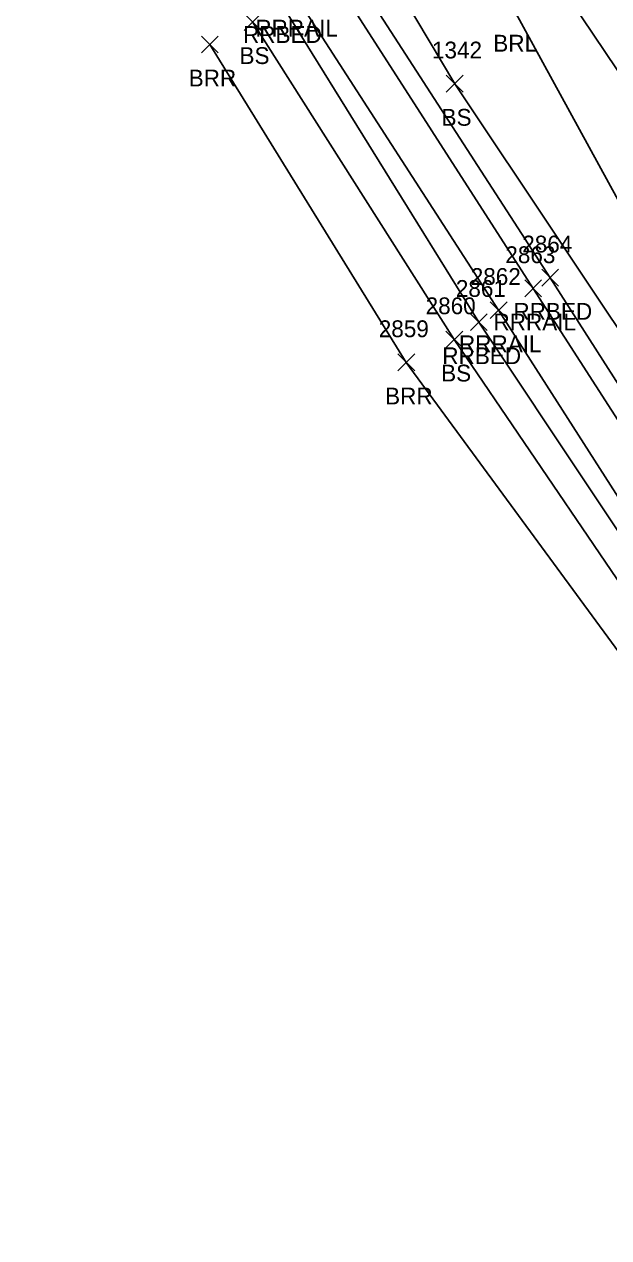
# Model space of a CAD drawing. Extents: x 1505656 to 1508446, y 700805 to 703031.
# Drawn here: x 1506055.9 to 1506125.3, y 702273.3 to 702417.6 of the extents above; entities that cross this region are included whole.
import ezdxf

# ---------------------------------------------------------------- set-up
doc = ezdxf.new("R2010")
doc.units = 0
for name, color, linetype in [('L_A', 7, 'Continuous'), ('L_I', 7, 'Continuous'), ('L_TIC', 7, 'Continuous'), ('LABL', 7, 'Continuous'), ('LELB', 7, 'Continuous'), ('R_A', 7, 'Continuous'), ('R_I', 7, 'Continuous'), ('R_TIC', 7, 'Continuous'), ('RR', 7, 'Continuous'), ('RRB', 7, 'Continuous')]:
    doc.layers.add(name, color=color, linetype=linetype)

msp = doc.modelspace()

# ---------------------------------------------------------------- linework, layer by layer
at = {"layer": 'L_TIC'}
for points in [[(1506082.02, 702416.83), (1506084.02, 702418.83)], [(1506084.02, 702416.83), (1506082.02, 702418.83)], [(1506076.93, 702414.16), (1506078.93, 702416.16)], [(1506078.93, 702414.16), (1506076.93, 702416.16)], [(1506106.03, 702409.49), (1506108.03, 702411.49)], [(1506108.03, 702409.49), (1506106.03, 702411.49)], [(1506105.98, 702379.08), (1506107.98, 702381.08)], [(1506107.98, 702379.08), (1506105.98, 702381.08)], [(1506100.28, 702376.35), (1506102.28, 702378.35)], [(1506102.28, 702376.35), (1506100.28, 702378.35)]]:
    msp.add_lwpolyline(points, dxfattribs=at)
at = {"layer": 'LABL'}
for points in [[(1506097.89, 702451.48), (1506093.59, 702448.31), (1506114.07, 702419.3), (1506137.72, 702376.05), (1506165.52, 702335.14), (1506176.55, 702314.38), (1506188.56, 702296.46), (1506197.64, 702285.72), (1506210.24, 702262.45), (1506236.39, 702222.1), (1506262.97, 702180.71), (1506287.88, 702142.77), (1506318.3, 702098.36), (1506343.91, 702058.61), (1506370.15, 702020.94), (1506392.92, 701982.02), (1506408.75, 701957.63), (1506404.6, 701955.65), (1506415.57, 701943.72), (1506429.75, 701925.56), (1506437.71, 701917.37), (1506453.7, 701897.97), (1506473.58, 701870.51), (1506501.09, 701827)], [(1506097.89, 702451.48), (1506119.33, 702422.59), (1506147.14, 702381.23), (1506170.74, 702339.27), (1506181.05, 702317.33), (1506195.31, 702300.85), (1506204.63, 702289.22), (1506217.94, 702268), (1506249.76, 702230.45), (1506275.61, 702192.02), (1506301.13, 702151.48), (1506333.13, 702110.45), (1506362.68, 702074.77), (1506393.24, 702036.24), (1506419.01, 702002.4), (1506440.79, 701985.8), (1506459.2, 701943.61), (1506474.51, 701912.21), (1506491.96, 701880.66), (1506505.67, 701860.23), (1506521.4, 701845.88), (1506529.18, 701832.12), (1506516.38, 701828.81), (1506501.09, 701827)], [(1506077.93, 702415.16), (1506101.28, 702377.35), (1506130.25, 702337.83), (1506148.9, 702298.51), (1506172.34, 702253.64), (1506198.69, 702219.65), (1506199.37, 702218.13)]]:
    msp.add_lwpolyline(points, dxfattribs=at)
at = {"layer": 'LELB'}
for points in [[(1505941.54, 702671.13), (1505960.91, 702641.21), (1505983.85, 702606.41), (1506009.66, 702565.58), (1506036.17, 702525.55), (1506062.35, 702483.61), (1506087.3, 702443.66), (1506107.03, 702410.49), (1506132.1, 702372.93), (1506158.96, 702331.11), (1506171.73, 702310.51), (1506183.6, 702292.09), (1506190.68, 702281.13), (1506204.66, 702258.81), (1506230.37, 702218.88), (1506257.75, 702177.44), (1506282.28, 702138.54), (1506311.28, 702093.48), (1506337.33, 702051.88), (1506360.11, 702017.94), (1506385.57, 701975.18)], [(1506083.02, 702417.83), (1506106.98, 702380.08), (1506133.95, 702340.37), (1506156.69, 702304.37), (1506182.64, 702264.54), (1506208.26, 702225.34), (1506233.07, 702186.13)]]:
    msp.add_lwpolyline(points, dxfattribs=at)
at = {"layer": 'R_TIC'}
for points in [[(1506117.37, 702386.42), (1506119.37, 702388.42)], [(1506119.37, 702386.42), (1506117.37, 702388.42)], [(1506115.35, 702385.15), (1506117.35, 702387.15)], [(1506117.35, 702385.15), (1506115.35, 702387.15)], [(1506111.25, 702382.56), (1506113.25, 702384.56)], [(1506113.25, 702382.56), (1506111.25, 702384.56)], [(1506108.91, 702381.14), (1506110.91, 702383.14)], [(1506110.91, 702381.14), (1506108.91, 702383.14)]]:
    msp.add_lwpolyline(points, dxfattribs=at)
at = {"layer": 'RR'}
for points in [[(1506092.27, 702423.67), (1506116.35, 702386.15), (1506142.43, 702345.62), (1506165.46, 702309.78), (1506190.64, 702270.53), (1506216.22, 702230.61), (1506241.14, 702191.91)], [(1506088.05, 702421.09), (1506112.25, 702383.56), (1506138.21, 702342.92), (1506160.78, 702307.65), (1506186.59, 702267.58), (1506212.18, 702227.87), (1506237.14, 702189.06)]]:
    msp.add_lwpolyline(points, dxfattribs=at)
at = {"layer": 'RRB'}
for points in [[(1506094.28, 702424.69), (1506118.37, 702387.42), (1506144.41, 702346.71), (1506167.32, 702311.2), (1506192.55, 702272), (1506218.21, 702231.87), (1506243.42, 702192.99)], [(1506086.23, 702420.33), (1506109.91, 702382.14), (1506136.76, 702341.78), (1506159.04, 702306.27), (1506184.64, 702266.07), (1506210.03, 702226.7), (1506235.37, 702188.01)]]:
    msp.add_lwpolyline(points, dxfattribs=at)

# ---------------------------------------------------------------- texts
at = {"layer": 'L_A'}
for s, p in [('BRL', (1506111.62, 702414.3)), ('BS', (1506081.46, 702412.83)), ('BRR', (1506075.42, 702410.16)), ('BS', (1506105.47, 702405.49)), ('BS', (1506105.42, 702375.08)), ('BRR', (1506098.76, 702372.35))]:
    msp.add_text(s, height=2, dxfattribs=at).set_placement(p)
at = {"layer": 'L_I'}
for s, p in [('1342', (1506104.33, 702413.49)), ('2860', (1506103.58, 702383.08)), ('2859', (1506098.01, 702380.35))]:
    msp.add_text(s, height=2, dxfattribs=at).set_placement(p)
at = {"layer": 'R_A'}
for s, p in [('RRBED', (1506081.88, 702415.33)), ('RRRAIL', (1506083.34, 702416.09)), ('RRBED', (1506114.01, 702382.42)), ('RRRAIL', (1506111.64, 702381.15)), ('RRRAIL', (1506107.54, 702378.56)), ('RRBED', (1506105.56, 702377.14))]:
    msp.add_text(s, height=2, dxfattribs=at).set_placement(p)
at = {"layer": 'R_I'}
for s, p in [('2864', (1506115.06, 702390.42)), ('2863', (1506113.05, 702389.15)), ('2862', (1506108.94, 702386.56)), ('2861', (1506107.17, 702385.14))]:
    msp.add_text(s, height=2, dxfattribs=at).set_placement(p)

doc.saveas('drawing.dxf')
